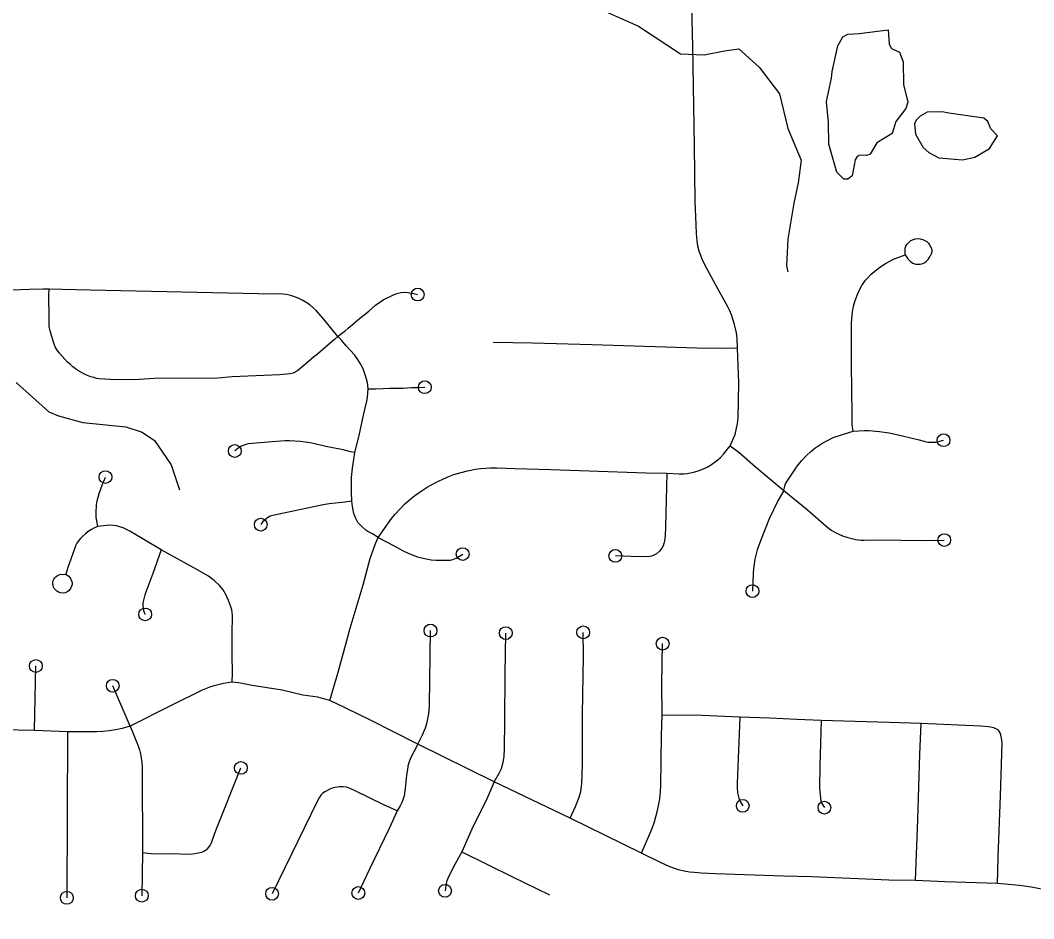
# Model space of a CAD drawing. Extents: x -19 to 366, y -4 to 359.
# Drawn here: x 146.496 to 147.247, y 193.996 to 194.662 of the extents above; entities that cross this region are included whole.
import ezdxf

# ---------------------------------------------------------------- set-up
doc = ezdxf.new("R2010")
doc.units = 0
for name, color, linetype in [('Level 33', 7, 'Continuous'), ('Level 35', 7, 'Continuous'), ('Level 60', 7, 'Continuous')]:
    doc.layers.add(name, color=color, linetype=linetype)

msp = doc.modelspace()

# ---------------------------------------------------------------- linework, layer by layer
at = {"layer": 'Level 33'}
for points in [[(147.02768, 194.41926), (147.02749, 194.4264), (147.02691, 194.4307), (147.02549, 194.43679), (147.02325, 194.44387), (147.02207, 194.44681), (147.02055, 194.44991), (147.01137, 194.4665), (147.00384, 194.48057), (147.00157, 194.48511), (147.00022, 194.48832), (146.99933, 194.49106), (146.99846, 194.49481), (146.99784, 194.49906), (146.99741, 194.50382), (146.99701, 194.51097), (146.99649, 194.52816), (146.99578, 194.56921), (146.99453, 194.64264), (146.99298, 194.71106)], [(147.15215, 194.48838), (147.15196, 194.49155), (147.1521, 194.49337), (147.15258, 194.49471), (147.15327, 194.49593), (147.15467, 194.49761), (147.15629, 194.49891), (147.1582, 194.49982), (147.15963, 194.50022), (147.16178, 194.50043), (147.16326, 194.50023), (147.16572, 194.49943), (147.16801, 194.49815), (147.16925, 194.49709), (147.17021, 194.49588), (147.17134, 194.49363), (147.17177, 194.49207), (147.17179, 194.49063), (147.17139, 194.48898), (147.17068, 194.48729)], [(147.11341, 194.35778), (147.11289, 194.36258), (147.1127, 194.37042), (147.11232, 194.4069), (147.1123, 194.43756), (147.11247, 194.44118), (147.11304, 194.44583), (147.11388, 194.45042), (147.11472, 194.45378), (147.11586, 194.45707), (147.11723, 194.46038), (147.12003, 194.46566), (147.12275, 194.46954), (147.12433, 194.47135), (147.12689, 194.47393), (147.12963, 194.47635), (147.13324, 194.47925), (147.13751, 194.48202), (147.14341, 194.4851), (147.15215, 194.48838)], [(147.15215, 194.48838), (147.15392, 194.48539), (147.15597, 194.48352), (147.15778, 194.48222), (147.15967, 194.4815), (147.16141, 194.4814), (147.16325, 194.48155), (147.16504, 194.48197), (147.16665, 194.48265), (147.16795, 194.48362), (147.16916, 194.48493), (147.17068, 194.48729)], [(146.51755, 194.46283), (146.51272, 194.46285), (146.5028, 194.46272), (146.48948, 194.46222)], [(146.73147, 194.42782), (146.72903, 194.42554), (146.72567, 194.42289), (146.71634, 194.4148), (146.71348, 194.41253), (146.70946, 194.40914), (146.70165, 194.40252), (146.69832, 194.40073), (146.69622, 194.40024), (146.68819, 194.39958), (146.65304, 194.3981), (146.64247, 194.39694), (146.5955, 194.39679), (146.58414, 194.39605), (146.57564, 194.39584), (146.56273, 194.39593), (146.55475, 194.39651), (146.55271, 194.39686), (146.55051, 194.39737), (146.54831, 194.39803), (146.54594, 194.39891), (146.54364, 194.39993), (146.54138, 194.40109), (146.53918, 194.40237), (146.53708, 194.40379), (146.53507, 194.40533), (146.53315, 194.40701), (146.531, 194.40897), (146.52895, 194.41104), (146.52702, 194.41322), (146.52522, 194.41549), (146.52351, 194.41785), (146.52195, 194.4203), (146.5212, 194.42222), (146.52007, 194.42542), (146.51909, 194.42867), (146.51824, 194.43196), (146.51752, 194.43527), (146.51735, 194.44419), (146.5173, 194.45521), (146.51729, 194.45569), (146.51725, 194.45843), (146.51755, 194.46283)], [(146.73147, 194.42782), (146.72096, 194.44087), (146.71547, 194.44704), (146.71318, 194.44923), (146.71073, 194.45123), (146.70802, 194.45314), (146.70508, 194.45489), (146.70205, 194.45626), (146.69746, 194.45792), (146.6954, 194.45853), (146.69307, 194.45898), (146.68834, 194.45938), (146.67607, 194.45932), (146.67268, 194.45959), (146.54793, 194.46218), (146.52698, 194.4628), (146.51755, 194.46283)], [(146.73147, 194.42782), (146.73424, 194.43019), (146.7369, 194.43212), (146.73902, 194.43409), (146.74229, 194.43666), (146.7475, 194.44123), (146.7544, 194.44671), (146.75938, 194.45101), (146.76249, 194.45329), (146.76514, 194.45497), (146.77331, 194.45891), (146.7761, 194.45986), (146.77848, 194.46039), (146.78098, 194.46065), (146.78359, 194.46051), (146.78756, 194.45985), (146.79064, 194.45897)], [(146.75401, 194.38921), (146.75338, 194.3937), (146.75181, 194.39941), (146.75016, 194.4039), (146.74825, 194.40773), (146.74569, 194.41164), (146.74376, 194.41421), (146.73769, 194.42099), (146.73427, 194.42503), (146.73147, 194.42782)], [(147.02768, 194.41926), (147.01926, 194.41895), (146.99772, 194.41931), (146.92001, 194.42172), (146.87573, 194.42289), (146.84656, 194.42337)], [(147.02224, 194.34694), (147.02595, 194.35518), (147.02769, 194.3635), (147.02824, 194.36743), (147.02866, 194.39354), (147.02768, 194.41926)], [(146.74406, 194.34201), (146.74735, 194.35454), (146.75041, 194.36951), (146.75285, 194.37983), (146.75335, 194.38269), (146.75401, 194.38921)], [(146.75401, 194.38921), (146.75965, 194.3891), (146.7699, 194.38948), (146.77955, 194.38961), (146.78596, 194.38998), (146.7915, 194.39006), (146.79595, 194.39029)], [(147.0621, 194.31385), (147.06285, 194.31731), (147.0634, 194.31874), (147.06409, 194.31997), (147.06666, 194.32365), (147.07044, 194.32953), (147.0728, 194.3328), (147.07536, 194.33599), (147.07908, 194.33985), (147.08178, 194.3423), (147.08518, 194.34506), (147.08798, 194.34707), (147.09105, 194.34898), (147.09439, 194.35083), (147.09866, 194.35292), (147.1055, 194.35535), (147.11341, 194.35778)], [(147.11341, 194.35778), (147.12166, 194.35831), (147.12519, 194.35828), (147.1331, 194.35751), (147.14026, 194.35639), (147.1502, 194.35417), (147.16244, 194.3512), (147.16691, 194.34997), (147.16881, 194.34964), (147.17187, 194.34945), (147.17469, 194.34957), (147.1777, 194.35019), (147.18049, 194.35102)], [(146.74406, 194.34201), (146.74094, 194.34235), (146.73535, 194.344), (146.72249, 194.34643), (146.71531, 194.34821), (146.711, 194.34909), (146.70381, 194.35008), (146.6956, 194.35061), (146.69241, 194.35051), (146.67986, 194.3496), (146.6651, 194.34825), (146.66251, 194.3476), (146.65945, 194.34635), (146.65733, 194.34499), (146.65507, 194.34305)], [(146.7419, 194.30577), (146.74162, 194.31253), (146.74151, 194.32016), (146.74161, 194.3234), (146.74232, 194.33035), (146.74364, 194.33838), (146.74406, 194.34201)], [(146.97546, 194.32655), (146.98462, 194.32609), (146.98788, 194.32615), (146.99041, 194.3264), (146.99296, 194.32681), (146.99625, 194.32757), (146.99939, 194.32858), (147.00248, 194.32981), (147.00517, 194.33109), (147.00766, 194.33256), (147.01119, 194.33493), (147.01338, 194.33667), (147.01511, 194.3383), (147.01736, 194.34078), (147.01946, 194.34327), (147.02224, 194.34694)], [(147.02224, 194.34694), (147.02878, 194.34217), (147.04089, 194.33155), (147.0621, 194.31385)], [(146.7613, 194.27884), (146.77073, 194.29218), (146.77397, 194.29619), (146.77734, 194.29993), (146.78088, 194.30352), (146.78459, 194.30688), (146.78845, 194.30997), (146.79251, 194.31286), (146.79772, 194.31619), (146.80312, 194.31923), (146.80669, 194.321), (146.8087, 194.32199), (146.81251, 194.32368), (146.8174, 194.3255), (146.82292, 194.32716), (146.82767, 194.32833), (146.83348, 194.32947), (146.83754, 194.32999), (146.84466, 194.3305), (146.84946, 194.33054), (146.86269, 194.33014), (146.88943, 194.32933), (146.93177, 194.32783), (146.96011, 194.32683), (146.97546, 194.32655)], [(146.97546, 194.32655), (146.9744, 194.28687), (146.97406, 194.28009), (146.97369, 194.27651), (146.97325, 194.27456), (146.97258, 194.27267), (146.97161, 194.27091), (146.96985, 194.2687), (146.96773, 194.26692), (146.96523, 194.2656), (146.96392, 194.26515), (146.96241, 194.26484), (146.9583, 194.26463), (146.94877, 194.26475), (146.9372, 194.26533)], [(146.5536, 194.2872), (146.55277, 194.29107), (146.5524, 194.29416), (146.55226, 194.29727), (146.5526, 194.30325), (146.55303, 194.30609), (146.55368, 194.3089), (146.5545, 194.31165), (146.55666, 194.31781), (146.55921, 194.32372)], [(147.0621, 194.31385), (147.05759, 194.30622), (147.05127, 194.29273), (147.04481, 194.27658), (147.04246, 194.26984), (147.04072, 194.26285), (147.03952, 194.25571), (147.0393, 194.25261), (147.03887, 194.23918)], [(147.0621, 194.31385), (147.07934, 194.29956), (147.09332, 194.28758), (147.09727, 194.28449), (147.1, 194.28277), (147.10277, 194.28138), (147.10564, 194.28017), (147.10952, 194.27883), (147.11246, 194.27807), (147.11543, 194.27753), (147.11945, 194.27708), (147.12175, 194.27698), (147.13053, 194.27713), (147.16726, 194.27662), (147.18101, 194.27702)], [(146.7419, 194.30577), (146.73659, 194.30505), (146.72507, 194.30389), (146.72049, 194.30319), (146.68317, 194.2953), (146.68122, 194.29465), (146.67936, 194.29351), (146.67584, 194.29071), (146.67433, 194.28845)], [(146.7613, 194.27884), (146.75717, 194.28153), (146.75382, 194.28329), (146.75232, 194.28432), (146.74889, 194.28724), (146.74632, 194.29007), (146.74475, 194.29291), (146.7434, 194.29663), (146.74232, 194.30187), (146.7419, 194.30577)], [(146.5536, 194.2872), (146.55112, 194.28607), (146.54875, 194.28476), (146.54645, 194.28326), (146.54429, 194.2816), (146.54226, 194.27979), (146.5407, 194.2782), (146.53931, 194.27648), (146.53808, 194.27463), (146.53703, 194.27268), (146.53617, 194.27063), (146.53104, 194.25598), (146.52972, 194.25175)], [(146.60037, 194.26987), (146.57715, 194.28364), (146.57484, 194.28491), (146.57244, 194.28598), (146.56995, 194.28683), (146.5674, 194.28746), (146.56481, 194.28787), (146.56217, 194.28806), (146.5536, 194.2872)], [(146.72553, 194.15816), (146.73169, 194.17927), (146.73964, 194.20815), (146.73996, 194.20932), (146.75029, 194.24389), (146.75534, 194.26331), (146.75943, 194.27461), (146.7613, 194.27884)], [(146.7613, 194.27884), (146.77315, 194.2728), (146.77934, 194.26938), (146.78415, 194.26705), (146.78739, 194.26573), (146.7905, 194.26467), (146.79685, 194.26301), (146.80063, 194.26243), (146.80407, 194.26216), (146.8121, 194.26203), (146.81468, 194.26217), (146.81673, 194.26267), (146.81911, 194.26363), (146.8217, 194.26503), (146.82402, 194.26664)], [(146.60037, 194.26987), (146.5943, 194.25214), (146.5884, 194.23633), (146.58717, 194.2316), (146.58693, 194.22996), (146.58689, 194.2283), (146.58703, 194.22665), (146.58739, 194.22502), (146.58791, 194.22345), (146.58862, 194.22195)], [(146.65321, 194.17178), (146.65344, 194.17839), (146.65316, 194.19241), (146.6532, 194.20392), (146.65307, 194.21061), (146.65337, 194.21787), (146.65329, 194.2214), (146.65277, 194.22523), (146.65194, 194.22842), (146.65052, 194.23227), (146.64924, 194.23501), (146.64863, 194.23626), (146.64634, 194.24005), (146.64368, 194.24345), (146.63977, 194.24719), (146.63565, 194.25034), (146.62703, 194.25529), (146.60037, 194.26987)], [(146.52972, 194.25175), (146.5309, 194.25108), (146.53195, 194.25023), (146.53285, 194.24923), (146.53357, 194.24809), (146.53411, 194.24685), (146.53443, 194.24554), (146.5344, 194.24418), (146.53411, 194.24286), (146.5336, 194.2416), (146.53219, 194.23959), (146.53136, 194.23888), (146.53043, 194.23832), (146.5294, 194.23795), (146.52832, 194.23776), (146.52582, 194.23798), (146.52448, 194.23845), (146.52325, 194.23915), (146.52219, 194.24005), (146.52128, 194.24115), (146.52072, 194.24221), (146.52038, 194.24335), (146.52023, 194.24453), (146.52029, 194.24572), (146.52054, 194.24688), (146.521, 194.24798), (146.52168, 194.24908), (146.52255, 194.25002), (146.52359, 194.25079), (146.52476, 194.25135), (146.52601, 194.25167), (146.52786, 194.25156), (146.52972, 194.25175)], [(146.79082, 194.12585), (146.79428, 194.13278), (146.79643, 194.13783), (146.79744, 194.14116), (146.79829, 194.14454), (146.79917, 194.15), (146.79948, 194.15458), (146.80016, 194.21001)], [(146.84743, 194.09801), (146.85114, 194.10439), (146.85272, 194.10784), (146.85408, 194.11243), (146.85469, 194.11656), (146.85492, 194.1223), (146.85524, 194.14315), (146.85554, 194.17756), (146.856, 194.20807)], [(146.90376, 194.07086), (146.90769, 194.07954), (146.91049, 194.08646), (146.91164, 194.09084), (146.91234, 194.09653), (146.91287, 194.1107), (146.91291, 194.14783), (146.91356, 194.19123), (146.91337, 194.20866)], [(146.97192, 194.14741), (146.97178, 194.17019), (146.97226, 194.2003)], [(146.50659, 194.13598), (146.50758, 194.18373)], [(146.57744, 194.13902), (146.5646, 194.16905)], [(146.65321, 194.17178), (146.64668, 194.17074), (146.63968, 194.169), (146.63702, 194.16825), (146.63099, 194.16576), (146.60793, 194.1544), (146.57744, 194.13902)], [(146.72553, 194.15816), (146.72182, 194.15917), (146.71669, 194.16057), (146.70542, 194.1622), (146.69029, 194.16575), (146.6679, 194.16928), (146.65797, 194.17123), (146.65321, 194.17178)], [(146.79082, 194.12585), (146.75509, 194.14384), (146.74761, 194.1475), (146.73679, 194.15282), (146.72553, 194.15816)], [(146.95661, 194.04492), (146.9642, 194.06282), (146.96594, 194.0674), (146.96818, 194.07563), (146.96942, 194.08138), (146.97011, 194.08539), (146.97072, 194.09045), (146.971, 194.09527), (146.97139, 194.13209), (146.97192, 194.14741)], [(147.0296, 194.14571), (147.00154, 194.14692), (146.97192, 194.14741)], [(146.50659, 194.13598), (146.45749, 194.13684), (146.44486, 194.13727), (146.42947, 194.1378), (146.39355, 194.13845), (146.3681, 194.1397)], [(146.57744, 194.13902), (146.57152, 194.1374), (146.56681, 194.13637), (146.56205, 194.13562), (146.55725, 194.13515), (146.55243, 194.13496), (146.53107, 194.13498)], [(146.57744, 194.13902), (146.58334, 194.12464), (146.58433, 194.12162), (146.58513, 194.11855), (146.58574, 194.11543), (146.58617, 194.11228), (146.58643, 194.10911), (146.58648, 194.10594), (146.58656, 194.04565)], [(147.0296, 194.14571), (147.02754, 194.09668), (147.02758, 194.0936), (147.02781, 194.08979), (147.02864, 194.08588), (147.02976, 194.08325), (147.03168, 194.08011)], [(147.08983, 194.14329), (147.07169, 194.144), (147.05157, 194.145), (147.0296, 194.14571)], [(147.08983, 194.14329), (147.08941, 194.12644), (147.08873, 194.10941), (147.08854, 194.09362), (147.08894, 194.08817), (147.08963, 194.08355), (147.09045, 194.08137), (147.09221, 194.07878)], [(147.16393, 194.14112), (147.14015, 194.14197), (147.08983, 194.14329)], [(147.15962, 194.02489), (147.16134, 194.07002), (147.16298, 194.11828), (147.16393, 194.14112)], [(147.22115, 194.13616), (147.21781, 194.13787), (147.2139, 194.13871), (147.20804, 194.13917), (147.16393, 194.14112)], [(146.53107, 194.13498), (146.50659, 194.13598)], [(146.53107, 194.13498), (146.53056, 194.01194)], [(147.22046, 194.02261), (147.22099, 194.04197), (147.22273, 194.08763), (147.22388, 194.12657), (147.22372, 194.12882), (147.22308, 194.1328), (147.22239, 194.13428), (147.22115, 194.13616)], [(146.79082, 194.12585), (146.78543, 194.11534), (146.7841, 194.11207), (146.78347, 194.10959), (146.78302, 194.10704), (146.78244, 194.10278), (146.7815, 194.09287), (146.78055, 194.08749), (146.77976, 194.08467), (146.77899, 194.08263), (146.77765, 194.08009), (146.77543, 194.07652)], [(146.84743, 194.09801), (146.79082, 194.12585)], [(146.58656, 194.04565), (146.5953, 194.0446), (146.60688, 194.04487), (146.62257, 194.04437), (146.63053, 194.04587), (146.63205, 194.04648), (146.63345, 194.04729), (146.63472, 194.0483), (146.63582, 194.04948), (146.63675, 194.0508), (146.63749, 194.05225), (146.64102, 194.06182), (146.65957, 194.10818)], [(146.77543, 194.07652), (146.76564, 194.08088), (146.74475, 194.09107), (146.74058, 194.09296), (146.7379, 194.09386), (146.73552, 194.09413), (146.73268, 194.09415), (146.72803, 194.09349), (146.72543, 194.09251), (146.72189, 194.09047), (146.72013, 194.08916), (146.71898, 194.08801), (146.71764, 194.08603), (146.71612, 194.08331), (146.68271, 194.01492)], [(146.84743, 194.09801), (146.84136, 194.08404), (146.83191, 194.06513), (146.82333, 194.04612)], [(146.90376, 194.07086), (146.84743, 194.09801)], [(146.77543, 194.07652), (146.7695, 194.06337), (146.75483, 194.03306), (146.74664, 194.01549)], [(146.95661, 194.04492), (146.90376, 194.07086)], [(146.58656, 194.04565), (146.58615, 194.01351)], [(146.82333, 194.04612), (146.81694, 194.03433), (146.81291, 194.02631), (146.81226, 194.02453), (146.81177, 194.02265), (146.81094, 194.01712)], [(146.82333, 194.04612), (146.86089, 194.02749), (146.88833, 194.01421)], [(147.15962, 194.02489), (147.14, 194.0251), (147.08288, 194.02743), (147.0618, 194.0281), (147.01135, 194.0297), (147.00092, 194.03019), (146.99579, 194.03059), (146.9922, 194.03103), (146.98815, 194.03176), (146.98414, 194.03273), (146.98106, 194.03369), (146.97718, 194.03519), (146.97113, 194.03781), (146.95661, 194.04492)], [(147.22046, 194.02261), (147.18141, 194.02383), (147.15962, 194.02489)], [(147.27447, 194.01426), (147.2623, 194.01655), (147.25188, 194.01871), (147.24548, 194.01979), (147.23692, 194.02096), (147.22046, 194.02261)]]:
    msp.add_lwpolyline(points, dxfattribs=at)
for centre in [(146.79064, 194.45897), (146.79595, 194.39029), (147.18049, 194.35102), (146.65507, 194.34305), (146.55921, 194.32372), (146.67433, 194.28845), (147.18101, 194.27702), (146.82402, 194.26664), (146.9372, 194.26533), (147.03887, 194.23918), (146.58862, 194.22195), (146.80016, 194.21001), (146.856, 194.20807), (146.91337, 194.20866), (146.97226, 194.2003), (146.50758, 194.18373), (146.5646, 194.16905), (146.65957, 194.10818), (147.03168, 194.08011), (147.09221, 194.07878), (146.68271, 194.01492), (146.74664, 194.01549), (146.81094, 194.01712), (146.53056, 194.01194), (146.58615, 194.01351)]:
    msp.add_circle(centre, 0.00473, dxfattribs=at)
at = {"layer": 'Level 35'}
for points in [[(146.91656, 194.67449), (146.95445, 194.6578), (146.98552, 194.63733), (147.00294, 194.63657), (147.0181, 194.63961), (147.02871, 194.64112), (147.04387, 194.62747), (147.05902, 194.60776), (147.06508, 194.58198), (147.07493, 194.55847), (147.07266, 194.54179), (147.06963, 194.52662), (147.06508, 194.50008), (147.06401, 194.48014), (147.06517, 194.4757)], [(147.09367, 194.60208), (147.0975, 194.61918), (147.09783, 194.62431), (147.10221, 194.64331), (147.10594, 194.64979), (147.10952, 194.6519), (147.11805, 194.65235), (147.13943, 194.65519)], [(147.13943, 194.65519), (147.14028, 194.64438), (147.14202, 194.64117), (147.14791, 194.63857), (147.15063, 194.63138), (147.15078, 194.6147), (147.15392, 194.60145), (147.15245, 194.59669), (147.14514, 194.58715), (147.14238, 194.5784), (147.13107, 194.57129), (147.12603, 194.56309), (147.12339, 194.56193), (147.11846, 194.56227), (147.11657, 194.56131), (147.11508, 194.55883), (147.11272, 194.54686), (147.10952, 194.54456), (147.10668, 194.54454), (147.10152, 194.54961), (147.09546, 194.57042), (147.09513, 194.58635), (147.09367, 194.60208)], [(147.1845, 194.59336), (147.17956, 194.59445), (147.16839, 194.59398), (147.16311, 194.59109), (147.16029, 194.58822), (147.15899, 194.58537), (147.15963, 194.57779), (147.1654, 194.56797), (147.1696, 194.56422), (147.17702, 194.56029)], [(147.17702, 194.56029), (147.19466, 194.55873), (147.20373, 194.56071), (147.21448, 194.56725), (147.22046, 194.57659), (147.21549, 194.58167), (147.21335, 194.58715), (147.21049, 194.58959), (147.1845, 194.59336)], [(146.49298, 194.39376), (146.51724, 194.37196), (146.52427, 194.36899), (146.5425, 194.36421), (146.57436, 194.36087), (146.58652, 194.35699), (146.59567, 194.35081), (146.60795, 194.33289), (146.61399, 194.31417)]]:
    msp.add_lwpolyline(points, dxfattribs=at)
at = {"layer": 'Level 60'}
for points in [[(154.11585, 1.87092), (153.9063, 10.48743), (153.69602, 19.10409), (153.48501, 27.72087), (153.27327, 36.3378), (153.0608, 44.95486), (152.84759, 53.57206), (152.63366, 62.1894), (152.419, 70.80688), (152.20362, 79.42449), (151.98751, 88.04225), (151.77068, 96.66014), (151.55312, 105.27817), (151.33484, 113.89634), (151.11584, 122.51465), (150.89612, 131.13311), (150.67568, 139.7517), (150.45452, 148.37043), (150.23264, 156.98931), (150.01005, 165.60832), (149.78674, 174.22748), (149.56272, 182.84677), (149.33799, 191.46621), (149.11254, 200.0858), (148.88638, 208.70552), (148.65952, 217.32539), (148.43194, 225.9454), (148.20366, 234.56555), (147.97466, 243.18584), (147.74497, 251.80628), (147.51457, 260.42687), (147.28346, 269.04759), (147.05165, 277.66846), (146.81914, 286.28948), (146.58593, 294.91064), (146.35202, 303.53194), (146.11742, 312.15339), (145.88211, 320.77499), (145.64611, 329.39673), (145.40941, 338.01861), (145.17202, 346.64065)], [(146.77834, 1.69699), (146.57878, 10.31313), (146.37852, 18.92942), (146.17757, 27.54584), (145.97591, 36.16241), (145.77356, 44.77911), (145.57052, 53.39596), (145.36679, 62.01295), (145.16236, 70.63008), (144.95724, 79.24735), (144.75142, 87.86477), (144.54492, 96.48232), (144.33773, 105.10002), (144.12986, 113.71787), (143.92129, 122.33585), (143.71204, 130.95398), (143.5021, 139.57225), (143.29148, 148.19067), (143.08018, 156.80923), (142.8682, 165.42794), (142.65553, 174.04679), (142.44218, 182.66579), (142.22816, 191.28493), (142.01345, 199.90421), (141.79807, 208.52365), (141.58202, 217.14322), (141.36528, 225.76295), (141.14788, 234.38282), (140.9298, 243.00284), (140.71105, 251.623), (140.49162, 260.24332), (140.27153, 268.86377), (140.05077, 277.48438), (139.82934, 286.10514), (139.60724, 294.72604), (139.38447, 303.34709), (139.16105, 311.96829), (138.93695, 320.58964), (138.7122, 329.21114), (138.48678, 337.83278), (138.2607, 346.45458)], [(0, 189.51617), (7.11214, 189.52059), (14.22427, 189.53386), (21.33637, 189.55597), (28.44845, 189.58693), (35.56048, 189.62672), (42.67245, 189.67537), (49.78436, 189.73285), (56.89619, 189.79918), (64.00793, 189.87436), (71.11958, 189.95838), (78.23111, 190.05124), (85.34253, 190.15294), (92.45381, 190.26349), (99.56495, 190.38288), (106.67593, 190.51112), (113.78675, 190.6482), (120.89739, 190.79412), (128.00785, 190.94888), (135.11811, 191.11248), (142.22816, 191.28493), (149.33799, 191.46621), (156.44759, 191.65634), (163.55694, 191.85531), (170.66605, 192.06312), (177.77489, 192.27977), (184.88345, 192.50526), (191.99173, 192.73959), (199.09971, 192.98276), (206.20739, 193.23477), (213.31474, 193.49561), (220.42177, 193.7653), (227.52845, 194.04382), (234.63479, 194.33118), (241.74076, 194.62738), (248.84635, 194.93241), (255.95157, 195.24628), (263.05638, 195.56898), (270.16079, 195.90052), (277.26478, 196.24089), (284.36834, 196.5901), (291.47147, 196.94814), (298.57414, 197.31501), (305.67635, 197.69072), (312.77809, 198.07525), (319.87934, 198.46862), (326.9801, 198.87082), (334.08035, 199.28185), (341.18009, 199.7017)]]:
    msp.add_spline(points, degree=3, dxfattribs=at)

doc.saveas('drawing.dxf')
